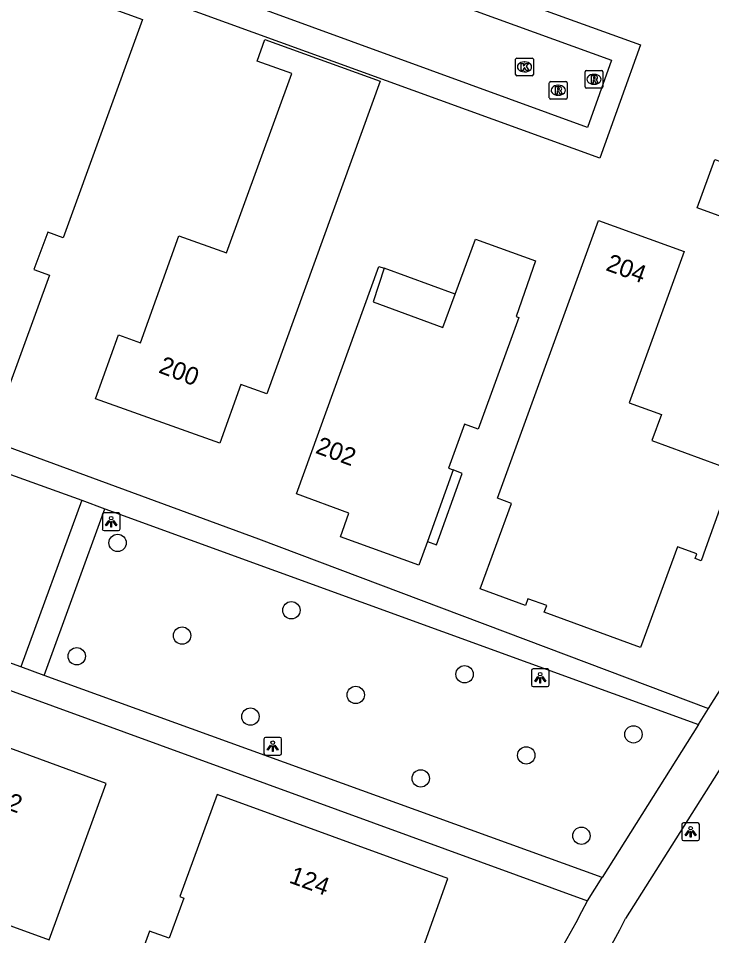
# Model space of a CAD drawing. Extents: x 155275 to 156263, y 382654 to 383635.
# Drawn here: x 156017.2 to 156056.3, y 382874.5 to 382926.2 of the extents above; entities that cross this region are included whole.
import ezdxf

# ---------------------------------------------------------------- set-up
doc = ezdxf.new("R2010")
doc.units = 0
for name, color, linetype in [('IMGEO_Boom', 7, 'Continuous'), ('IMGEO_Kolk', 7, 'Continuous'), ('IMGEO_Lichtpunt', 7, 'Continuous'), ('IMGEO_Pand', 7, 'Continuous'), ('IMGEO_Pand_nummerreeks', 7, 'Continuous'), ('IMGEO_Pand_overbouw', 7, 'Continuous'), ('IMGEO_Rijbaan_lokaal_open', 7, 'Continuous'), ('IMGEO_Rioolput', 7, 'Continuous'), ('IMGEO_Voetpad_open', 7, 'Continuous')]:
    doc.layers.add(name, color=color, linetype=linetype)

msp = doc.modelspace()

# ---------------------------------------------------------------- linework, layer by layer
at = {"layer": 'IMGEO_Boom'}
for centre in [(156022.785, 382896.655), (156032.578, 382892.853), (156026.42, 382891.425), (156020.483, 382890.261), (156042.339, 382889.242), (156036.206, 382888.078), (156030.272, 382886.856), (156051.859, 382885.857), (156045.814, 382884.671), (156039.869, 382883.369), (156048.927, 382880.135)]:
    msp.add_circle(centre, 0.489, dxfattribs=at)
at = {"layer": 'IMGEO_Kolk'}
for p, q in [((156045.216, 382923.071), (156045.216, 382923.923)), ((156045.291, 382923.997), (156046.143, 382923.997)), ((156045.704, 382923.777), (156045.729, 382923.777)), ((156046.217, 382923.923), (156046.217, 382923.071)), ((156046.143, 382922.997), (156045.291, 382922.997)), ((156045.727, 382923.217), (156045.702, 382923.217))]:
    msp.add_line(p, q, dxfattribs=at)
for points in [[(156045.216, 382923.071), (156045.216, 382923.923)], [(156045.291, 382923.997), (156046.143, 382923.997)], [(156045.537, 382923.697), (156045.66, 382923.697), (156045.66, 382923.546), (156045.79, 382923.697), (156045.954, 382923.697), (156045.808, 382923.546), (156045.961, 382923.297), (156045.809, 382923.297), (156045.724, 382923.461), (156045.66, 382923.394), (156045.66, 382923.297), (156045.537, 382923.297), (156045.537, 382923.697)], [(156046.217, 382923.923), (156046.217, 382923.071)], [(156046.143, 382922.997), (156045.291, 382922.997)]]:
    msp.add_lwpolyline(points, dxfattribs=at)
for centre, start, end in [((156045.293, 382923.921), 91.552, 178.448), ((156045.293, 382923.921), 91.552, 178.448), ((156046.141, 382923.921), 1.552, 88.448), ((156046.141, 382923.921), 1.552, 88.448), ((156045.293, 382923.073), 181.552, 268.448), ((156045.293, 382923.073), 181.552, 268.448), ((156046.141, 382923.073), 271.552, 358.448), ((156046.141, 382923.073), 271.552, 358.448)]:
    msp.add_arc(centre, 0.0765, start, end, dxfattribs=at)
for centre, major_axis, ratio, start_param, end_param in [((156045.703, 382923.497), (-0.387, 0.002), 0.722429, 4.712389, 7.853982), ((156045.728, 382923.497), (-0.39, 0.002), 0.717154, 1.570796, 4.712389)]:
    msp.add_ellipse(centre, major_axis=major_axis, ratio=ratio, start_param=start_param, end_param=end_param, dxfattribs=at)
at = {"layer": 'IMGEO_Lichtpunt'}
for p, q in [((156021.925, 382898.247), (156021.925, 382897.44)), ((156021.925, 382898.247), (156021.925, 382897.44)), ((156022.827, 382898.342), (156022.019, 382898.342)), ((156022.827, 382898.342), (156022.019, 382898.342)), ((156022.921, 382897.44), (156022.921, 382898.247)), ((156022.921, 382897.44), (156022.921, 382898.247)), ((156022.019, 382897.346), (156022.827, 382897.346)), ((156022.019, 382897.346), (156022.827, 382897.346)), ((156046.103, 382889.451), (156046.103, 382888.644)), ((156046.103, 382889.451), (156046.103, 382888.644)), ((156047.005, 382889.546), (156046.197, 382889.546)), ((156047.005, 382889.546), (156046.197, 382889.546)), ((156047.099, 382888.644), (156047.099, 382889.451)), ((156047.099, 382888.644), (156047.099, 382889.451)), ((156046.197, 382888.55), (156047.005, 382888.55)), ((156046.197, 382888.55), (156047.005, 382888.55)), ((156031.03, 382885.591), (156031.03, 382884.784)), ((156031.03, 382885.591), (156031.03, 382884.784)), ((156031.932, 382885.686), (156031.124, 382885.686)), ((156031.932, 382885.686), (156031.124, 382885.686)), ((156032.026, 382884.784), (156032.026, 382885.591)), ((156032.026, 382884.784), (156032.026, 382885.591)), ((156031.124, 382884.69), (156031.932, 382884.69)), ((156031.124, 382884.69), (156031.932, 382884.69)), ((156054.578, 382880.766), (156054.578, 382879.959)), ((156054.578, 382880.766), (156054.578, 382879.959)), ((156055.48, 382880.861), (156054.672, 382880.861)), ((156055.48, 382880.861), (156054.672, 382880.861)), ((156055.574, 382879.959), (156055.574, 382880.766)), ((156055.574, 382879.959), (156055.574, 382880.766)), ((156054.672, 382879.865), (156055.48, 382879.865)), ((156054.672, 382879.865), (156055.48, 382879.865))]:
    msp.add_line(p, q, dxfattribs=at)
for points in [[(156022.299, 382897.911), (156022.338, 382897.883), (156022.15, 382897.621), (156022.112, 382897.648), (156022.299, 382897.911)], [(156022.401, 382897.863), (156022.448, 382897.863), (156022.448, 382897.541), (156022.401, 382897.541), (156022.401, 382897.863)], [(156022.511, 382897.883), (156022.549, 382897.91), (156022.736, 382897.648), (156022.697, 382897.62), (156022.511, 382897.883)], [(156046.477, 382889.115), (156046.516, 382889.087), (156046.328, 382888.825), (156046.29, 382888.852), (156046.477, 382889.115)], [(156046.579, 382889.067), (156046.626, 382889.067), (156046.626, 382888.745), (156046.579, 382888.745), (156046.579, 382889.067)], [(156046.689, 382889.087), (156046.727, 382889.114), (156046.914, 382888.852), (156046.875, 382888.824), (156046.689, 382889.087)], [(156031.404, 382885.255), (156031.443, 382885.227), (156031.255, 382884.965), (156031.217, 382884.992), (156031.404, 382885.255)], [(156031.506, 382885.207), (156031.553, 382885.207), (156031.553, 382884.885), (156031.506, 382884.885), (156031.506, 382885.207)], [(156031.616, 382885.227), (156031.654, 382885.254), (156031.841, 382884.992), (156031.802, 382884.964), (156031.616, 382885.227)], [(156054.952, 382880.43), (156054.991, 382880.402), (156054.803, 382880.14), (156054.765, 382880.167), (156054.952, 382880.43)], [(156055.054, 382880.382), (156055.101, 382880.382), (156055.101, 382880.06), (156055.054, 382880.06), (156055.054, 382880.382)], [(156055.164, 382880.402), (156055.202, 382880.429), (156055.389, 382880.167), (156055.35, 382880.139), (156055.164, 382880.402)]]:
    msp.add_lwpolyline(points, dxfattribs=at)
for centre in [(156022.424, 382898.045), (156046.602, 382889.249), (156031.529, 382885.389), (156055.077, 382880.564)]:
    msp.add_circle(centre, 0.0994, dxfattribs=at)
for centre, start, end in [((156022.019, 382898.247), 90, 180), ((156022.019, 382898.247), 90, 180), ((156022.827, 382898.247), 0, 90), ((156022.827, 382898.247), 0, 90), ((156022.019, 382897.44), 180, 270), ((156022.019, 382897.44), 180, 270), ((156022.827, 382897.44), 270, 0), ((156022.827, 382897.44), 270, 360), ((156046.197, 382889.451), 90, 180), ((156046.197, 382889.451), 90, 180), ((156047.005, 382889.451), 0, 90), ((156047.005, 382889.451), 0, 90), ((156046.197, 382888.644), 180, 270), ((156046.197, 382888.644), 180, 270), ((156047.005, 382888.644), 270, 0), ((156047.005, 382888.644), 270, 360), ((156031.124, 382885.591), 90, 180), ((156031.124, 382885.591), 90, 180), ((156031.932, 382885.591), 0, 90), ((156031.932, 382885.591), 0, 90), ((156031.124, 382884.784), 180, 270), ((156031.124, 382884.784), 180, 270), ((156031.932, 382884.784), 270, 0), ((156031.932, 382884.784), 270, 360), ((156054.672, 382880.766), 90, 180), ((156054.672, 382880.766), 90, 180), ((156055.48, 382880.766), 0, 90), ((156055.48, 382880.766), 0, 90), ((156054.672, 382879.959), 180, 270), ((156054.672, 382879.959), 180, 270), ((156055.48, 382879.959), 270, 0), ((156055.48, 382879.959), 270, 360)]:
    msp.add_arc(centre, 0.0946, start, end, dxfattribs=at)
at = {"layer": 'IMGEO_Pand'}
for points in [[(156016.594, 382905.302), (156013.305, 382906.495), (156008.788, 382908.133), (156011.118, 382914.558), (156014.689, 382913.26), (156016.185, 382917.415), (156013.186, 382918.501), (156016.924, 382928.822), (156020.451, 382927.532), (156024.191, 382926.163), (156019.714, 382913.858), (156018.849, 382914.172), (156018.073, 382912.063), (156018.947, 382911.744), (156016.594, 382905.302)], [(156037.583, 382922.692), (156031.194, 382905.065), (156029.737, 382905.594), (156028.553, 382902.28), (156021.547, 382904.785), (156022.836, 382908.391), (156024.078, 382907.943), (156026.232, 382913.969), (156028.916, 382913.01), (156032.599, 382923.116), (156030.644, 382923.825), (156031.087, 382925.047), (156037.583, 382922.692)], [(156058.392, 382922.608), (156063.052, 382920.905), (156061.807, 382917.471), (156063.782, 382916.747), (156062.426, 382913.002), (156055.447, 382915.541), (156056.446, 382918.271), (156056.765, 382918.156), (156057.261, 382919.514), (156058.392, 382922.608)], [(156049.889, 382914.835), (156054.71, 382913.08), (156051.607, 382904.557), (156053.43, 382903.894), (156052.893, 382902.419), (156057.504, 382900.744), (156055.923, 382896.334), (156055.676, 382895.647), (156055.338, 382895.771), (156055.434, 382896.034), (156054.335, 382896.436), (156052.257, 382890.755), (156046.829, 382892.74), (156046.966, 382893.116), (156045.905, 382893.504), (156045.768, 382893.128), (156043.214, 382894.064), (156044.976, 382898.883), (156044.187, 382899.171), (156049.889, 382914.835)], [(156042.952, 382913.789), (156046.345, 382912.566), (156045.25, 382909.425), (156045.398, 382909.365), (156043.103, 382903.073), (156042.333, 382903.354), (156041.439, 382900.87), (156041.697, 382900.768), (156040.248, 382896.727), (156039.765, 382895.392), (156035.343, 382896.992), (156035.821, 382898.337), (156032.874, 382899.423), (156037.507, 382912.239), (156037.817, 382912.137), (156037.19, 382910.238), (156041.108, 382908.797), (156041.805, 382910.683), (156042.952, 382913.789)], [(156011.075, 382877.127), (156018.937, 382874.268), (156022.145, 382883.089), (156012.953, 382886.451), (156009.742, 382877.612), (156009.857, 382877.57)], [(156022.003, 382864.444), (156022.129, 382864.792), (156021.443, 382865.041), (156021.842, 382866.141), (156025.959, 382864.645), (156028.896, 382872.728), (156029.423, 382872.537), (156030.381, 382872.188), (156030.525, 382872.583), (156037.987, 382869.871), (156037.734, 382869.175), (156038.092, 382869.045), (156039.757, 382873.639), (156039.541, 382873.718), (156039.649, 382874.017), (156040.023, 382873.884), (156041.398, 382877.728), (156028.389, 382882.456), (156026.298, 382876.704), (156026.515, 382876.626), (156025.691, 382874.361), (156024.582, 382874.764), (156020.969, 382864.82), (156022.003, 382864.444)]]:
    msp.add_lwpolyline(points, dxfattribs=at)
at = {"layer": 'IMGEO_Pand_overbouw'}
for points in [[(156041.805, 382910.683), (156037.817, 382912.137), (156037.19, 382910.238), (156041.108, 382908.797)], [(156041.697, 382900.768), (156040.248, 382896.727), (156040.764, 382896.543), (156042.21, 382900.575)]]:
    msp.add_lwpolyline(points, close=True, dxfattribs=at)
at = {"layer": 'IMGEO_Rijbaan_lokaal_open'}
msp.add_lwpolyline([(156001.977, 382941.499), (156050.619, 382923.878), (156049.274, 382920.082), (156000.688, 382937.8)], dxfattribs=at)
at = {"layer": 'IMGEO_Rioolput'}
for p, q in [((156049.135, 382922.371), (156049.135, 382923.223)), ((156049.21, 382923.297), (156050.062, 382923.297)), ((156049.623, 382923.077), (156049.648, 382923.077)), ((156050.136, 382923.223), (156050.136, 382922.371)), ((156047.116, 382921.754), (156047.116, 382922.606)), ((156047.191, 382922.68), (156048.043, 382922.68)), ((156047.604, 382922.46), (156047.629, 382922.46)), ((156048.117, 382922.606), (156048.117, 382921.754)), ((156049.646, 382922.517), (156049.621, 382922.517)), ((156050.062, 382922.297), (156049.21, 382922.297)), ((156048.043, 382921.68), (156047.191, 382921.68)), ((156047.627, 382921.9), (156047.602, 382921.9))]:
    msp.add_line(p, q, dxfattribs=at)
for points in [[(156049.135, 382922.371), (156049.135, 382923.223)], [(156049.21, 382923.297), (156050.062, 382923.297)], [(156049.724, 382922.995), (156049.472, 382922.997), (156049.472, 382922.597)], [(156050.136, 382923.223), (156050.136, 382922.371)], [(156047.116, 382921.754), (156047.116, 382922.606)], [(156047.191, 382922.68), (156048.043, 382922.68)], [(156048.117, 382922.606), (156048.117, 382921.754)], [(156049.472, 382922.597), (156049.596, 382922.597), (156049.596, 382922.759), (156049.607, 382922.759)], [(156049.65, 382922.916), (156049.596, 382922.916), (156049.596, 382922.835)], [(156049.596, 382922.835), (156049.648, 382922.835)], [(156049.654, 382922.73), (156049.725, 382922.597), (156049.865, 382922.597), (156049.8, 382922.723)], [(156047.705, 382922.378), (156047.453, 382922.38), (156047.453, 382921.98)], [(156047.453, 382921.98), (156047.577, 382921.98), (156047.577, 382922.142), (156047.588, 382922.142)], [(156047.631, 382922.299), (156047.577, 382922.299), (156047.577, 382922.218)], [(156047.577, 382922.218), (156047.629, 382922.218)], [(156047.635, 382922.113), (156047.706, 382921.98), (156047.846, 382921.98), (156047.781, 382922.106)], [(156050.062, 382922.297), (156049.21, 382922.297)], [(156048.043, 382921.68), (156047.191, 382921.68)]]:
    msp.add_lwpolyline(points, dxfattribs=at)
for centre, radius, start, end in [((156049.212, 382923.221), 0.0765, 91.552, 178.448), ((156049.212, 382923.221), 0.0765, 91.552, 178.448), ((156049.723, 382922.885), 0.109, 350.3612, 89.416), ((156050.06, 382923.221), 0.0765, 1.552, 88.448), ((156050.06, 382923.221), 0.0765, 1.552, 88.448), ((156047.193, 382922.604), 0.0765, 91.552, 178.448), ((156047.193, 382922.604), 0.0765, 91.552, 178.448), ((156048.041, 382922.604), 0.0765, 1.552, 88.448), ((156048.041, 382922.604), 0.0765, 1.552, 88.448), ((156049.606, 382922.706), 0.0533, 26.0293, 88.6989), ((156049.632, 382923.024), 0.19, 274.7715, 282.9687), ((156049.656, 382922.82), 0.0964, 77.0061, 93.1865), ((156049.67, 382922.877), 0.0378, 276.6634, 79.6772), ((156049.721, 382922.885), 0.112, 277.5842, 350.9817), ((156049.705, 382922.67), 0.108, 29.5134, 73.7905), ((156047.587, 382922.089), 0.0533, 26.0293, 88.6989), ((156047.613, 382922.407), 0.19, 274.7715, 282.9687), ((156047.637, 382922.203), 0.0964, 77.0061, 93.1865), ((156047.651, 382922.26), 0.0378, 276.6634, 79.6772), ((156047.704, 382922.268), 0.109, 350.3612, 89.416), ((156047.702, 382922.268), 0.112, 277.5842, 350.9817), ((156047.686, 382922.053), 0.108, 29.5134, 73.7905), ((156049.212, 382922.373), 0.0765, 181.552, 268.448), ((156049.212, 382922.373), 0.0765, 181.552, 268.448), ((156050.06, 382922.373), 0.0765, 271.552, 358.448), ((156050.06, 382922.373), 0.0765, 271.552, 358.448), ((156047.193, 382921.756), 0.0765, 181.552, 268.448), ((156047.193, 382921.756), 0.0765, 181.552, 268.448), ((156048.041, 382921.756), 0.0765, 271.552, 358.448), ((156048.041, 382921.756), 0.0765, 271.552, 358.448)]:
    msp.add_arc(centre, radius, start, end, dxfattribs=at)
for centre, major_axis, ratio, start_param, end_param in [((156049.622, 382922.797), (-0.387, 0.002), 0.722429, 4.712389, 7.853982), ((156049.647, 382922.797), (-0.39, 0.002), 0.717154, 1.570796, 4.712389), ((156047.603, 382922.18), (-0.387, 0.002), 0.722429, 4.712389, 7.853982), ((156047.628, 382922.18), (-0.39, 0.002), 0.717154, 1.570796, 4.712389)]:
    msp.add_ellipse(centre, major_axis=major_axis, ratio=ratio, start_param=start_param, end_param=end_param, dxfattribs=at)
at = {"layer": 'IMGEO_Voetpad_open'}
for points in [[(156002.495, 382942.881), (156019.157, 382936.752), (156019.126, 382936.628), (156034.624, 382930.96), (156034.689, 382931.086), (156052.26, 382924.735), (156049.961, 382918.346), (156000.148, 382936.433)], [(155991.066, 382911.384), (156005.755, 382906.062), (156030.725, 382896.891), (156056.081, 382887.309)], [(156017.337, 382889.666), (156009.825, 382892.366), (156013.15, 382901.55), (156013.237, 382901.777), (156020.768, 382899.059)], [(156056.081, 382887.309), (156064.322, 382900.379)], [(155986.733, 382899.275), (156049.271, 382876.469)], [(156066.49, 382899.37), (156051.412, 382875.466)], [(156020.768, 382899.059), (156017.337, 382889.666)], [(156020.768, 382899.059), (156022.063, 382898.577)], [(156018.644, 382889.178), (156022.063, 382898.577)], [(156022.063, 382898.577), (156055.519, 382886.418)], [(156018.644, 382889.178), (156017.337, 382889.666)], [(156050.086, 382877.791), (156018.644, 382889.178)], [(156055.519, 382886.418), (156056.081, 382887.309)], [(156055.519, 382886.418), (156050.086, 382877.791)], [(156049.271, 382876.469), (156050.086, 382877.791)]]:
    msp.add_lwpolyline(points, dxfattribs=at)
for centre, radius, start, end in [((155979.211, 382912.976), 79.001, 300.67593, 332.47672), ((155979.209, 382912.978), 81.366, 300.6869, 332.54647)]:
    msp.add_arc(centre, radius, start, end, dxfattribs=at)

# ---------------------------------------------------------------- texts
at = {"layer": 'IMGEO_Pand_nummerreeks'}
for s, rotation, p in [('204', 339.998, (156050.246, 382912.044)), ('200', 339.1875, (156025.042, 382906.275)), ('202', 339.7682, (156033.886, 382901.737)), ('122', 339.8548, (156015.083, 382882.16)), ('124', 340.0283, (156032.396, 382877.51))]:
    msp.add_text(s, height=1, rotation=rotation, dxfattribs=at).set_placement(p)

doc.saveas('drawing.dxf')
